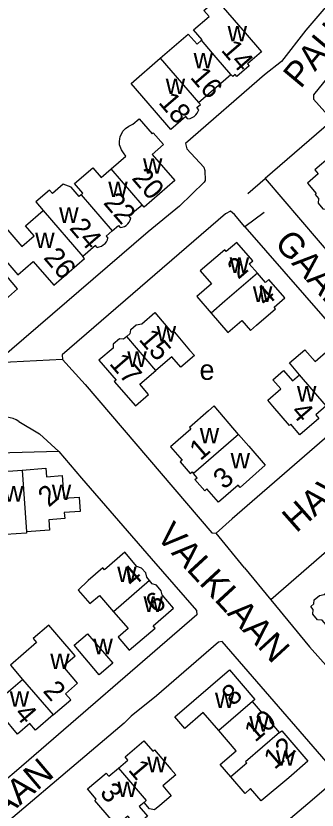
# Model space of a CAD drawing. Extents: x 161775 to 163181, y 382878 to 383925.
# Drawn here: x 162431.4 to 162491.2, y 383405.1 to 383562.8 of the extents above; entities that cross this region are included whole.
import ezdxf

# ---------------------------------------------------------------- set-up
doc = ezdxf.new("R2010")
doc.units = 0
for name, color, linetype in [('BLT_Basislijn', 7, 'Continuous'), ('BLT_Bebouwing', 7, 'Continuous'), ('BLT_Centroide', 7, 'Continuous'), ('BLT_Huisnummer', 7, 'Continuous'), ('BLT_Huisnummer_ tussenligend', 7, 'Continuous'), ('BLT_Onderverdeling_panden', 7, 'Continuous'), ('BLT_Straatnaam', 7, 'Continuous'), ('BLT_Vlakafsluiter', 7, 'Continuous')]:
    doc.layers.add(name, color=color, linetype=linetype)

msp = doc.modelspace()

# ---------------------------------------------------------------- linework, layer by layer
at = {"layer": 'BLT_Basislijn'}
for p, q in [((162494.16, 383566.07), (162488.99, 383560.01)), ((162488.99, 383560.01), (162484.14, 383553.77)), ((162484.14, 383553.77), (162480.77, 383551.13)), ((162480.77, 383551.13), (162465.1, 383537.47)), ((162465.1, 383537.47), (162465.36, 383536.42)), ((162465.36, 383536.42), (162468.7, 383532.76)), ((162468.7, 383532.76), (162468.9, 383532.11)), ((162468.9, 383532.11), (162468.97, 383530.15)), ((162468.81, 383529.83), (162463.92, 383525.06)), ((162468.97, 383530.15), (162468.81, 383529.83)), ((162477.45, 383527.57), (162480.94, 383530.56)), ((162480.94, 383530.56), (162508.06, 383498.69)), ((162463.92, 383525.06), (162457.69, 383519.94)), ((162480.7, 383523.79), (162476.85, 383520.93)), ((162457.69, 383519.94), (162427.38, 383493.93)), ((162431.97, 383482.31), (162436.06, 383479.86)), ((162439.94, 383476.36), (162436.06, 383479.86)), ((162439.94, 383476.36), (162422.42, 383475.81)), ((162476.82, 383453.25), (162482.05, 383446.88))]:
    msp.add_line(p, q, dxfattribs=at)
for points in [[(162512.31, 383574.02), (162490.5, 383547.14), (162490.5, 383546.29), (162493.91, 383542.53), (162494, 383541.83), (162480.94, 383530.56)], [(162476.85, 383520.93), (162474.81, 383523.41), (162474.01, 383524.06), (162473.06, 383523.5), (162440.59, 383495.52), (162440.69, 383494.57)], [(162476.85, 383520.93), (162504.19, 383489.63), (162504.09, 383488.84), (162502.12, 383486.99), (162474.34, 383462.96)], [(162440.69, 383494.57), (162445.15, 383489.6), (162470.29, 383460.19), (162471.18, 383460.09), (162474.34, 383462.96)], [(162431.97, 383482.31), (162431.43, 383482.62), (162430.86, 383482.87), (162430.26, 383483.03), (162429.65, 383483.12), (162429.02, 383483.13), (162428.41, 383483.06), (162427.8, 383482.91), (162427.22, 383482.68), (162426.68, 383482.39), (162426.18, 383482.02), (162426.04, 383481.9)], [(162522.29, 383482.35), (162497.13, 383460), (162482.05, 383446.88)], [(162458.26, 383455.1), (162467.27, 383444.75), (162467.36, 383443.86), (162431.49, 383412.9), (162418.33, 383401.81), (162417.78, 383401.1), (162408.01, 383392.9), (162400.04, 383385.87), (162360.11, 383352.24), (162353.15, 383345.86), (162352.04, 383345.68), (162316.39, 383381.73), (162316.3, 383384.27), (162343.54, 383407.84), (162344.4, 383408.4), (162353.54, 383416.23), (162354.02, 383416.86), (162411.46, 383465.98), (162414.05, 383468.24), (162414.93, 383469.26), (162422.42, 383475.81)], [(162439.94, 383476.36), (162444.4, 383471.01), (162458.26, 383455.1)], [(162482.05, 383446.88), (162489.74, 383437.51), (162496.82, 383429.59), (162501.69, 383423.6), (162515.26, 383407.9)], [(162495.64, 383411.76), (162472.36, 383438.61), (162471.64, 383438.47), (162459.3, 383427.81), (162454.29, 383423.76), (162452.92, 383422.41), (162420.3, 383394.84), (162416.34, 383390.96), (162412.36, 383387.52), (162403.8, 383380.46), (162382.22, 383361.95), (162376.07, 383356.94), (162357.64, 383341.11), (162357.5, 383340.43), (162364.56, 383332.99), (162388.13, 383309.03), (162393.36, 383303.95)]]:
    msp.add_lwpolyline(points, dxfattribs=at)
at = {"layer": 'BLT_Bebouwing'}
for p, q in [((162467.65, 383545.66), (162474.11, 383551.22)), ((162467.31, 383507.12), (162470.16, 383503.82)), ((162472.91, 383506.18), (162470.16, 383503.82))]:
    msp.add_line(p, q, dxfattribs=at)
for points in [[(162466.69, 383560.04), (162469.79, 383562.7), (162468.72, 383563.93), (162471.24, 383566.11), (162476.95, 383559.49), (162480.21, 383555.7), (162477.43, 383553.3), (162477.74, 383552.93), (162475.28, 383550.82), (162474.95, 383551.2), (162474.47, 383550.79), (162474.11, 383551.22)], [(162460.09, 383554.43), (162465.65, 383559.22)], [(162465.65, 383559.22), (162467.41, 383557.24), (162468.27, 383557.99)], [(162468.27, 383557.99), (162468.38, 383558.08), (162466.69, 383560.04)], [(162465.57, 383542.39), (162465.18, 383542.83), (162462.17, 383540.24), (162458.91, 383544.03), (162454.27, 383549.42), (162460.09, 383554.43)], [(162467.72, 383544.2), (162467.36, 383544.62), (162468.04, 383545.21), (162467.65, 383545.66)], [(162465.57, 383542.39), (162466, 383542.47), (162466.42, 383542.62), (162466.8, 383542.85), (162467.13, 383543.15), (162467.4, 383543.49), (162467.61, 383543.88), (162467.72, 383544.2)], [(162450.34, 383532.44), (162453.27, 383534.96), (162452.78, 383535.62), (162452.41, 383536.2), (162452.09, 383536.92), (162452.01, 383537.23), (162452.01, 383537.95), (162452.04, 383538.35), (162452.14, 383538.87), (162452.35, 383539.35), (162452.67, 383539.91), (162453.2, 383540.49), (162453.86, 383540.91), (162454.64, 383541.3), (162455.89, 383542.38), (162458.44, 383539.41), (162458.69, 383539.63), (162460.73, 383537.26), (162458.47, 383535.31), (162462.95, 383530.11), (162456.85, 383524.87), (162456.45, 383525.34)], [(162502.03, 383531.22), (162500, 383533.57), (162499.21, 383534.49), (162500, 383535.17), (162500.13, 383535.08), (162501.95, 383536.64), (162500, 383538.98), (162499.39, 383539.69), (162496.27, 383537.01), (162496.96, 383536.21), (162494.57, 383534.15), (162493.92, 383534.92), (162490.79, 383532.23), (162491.47, 383531.44), (162489.3, 383529.58), (162491.05, 383527.55), (162490.82, 383527.36), (162491.5, 383526.57), (162491.42, 383525.61), (162492.37, 383524.5), (162493.32, 383524.43), (162493.69, 383524.01)], [(162444.38, 383527.29), (162444.72, 383527.6), (162443.05, 383529.52), (162446.67, 383532.63), (162448.33, 383530.71), (162450.34, 383532.44)], [(162444.38, 383527.29), (162443.98, 383526.94), (162442.37, 383528.82), (162440.81, 383529.41), (162438.64, 383527.55), (162438.06, 383528.23), (162435.35, 383525.9), (162436.84, 383524.17)], [(162454.24, 383522.66), (162453.86, 383523.11), (162456.45, 383525.34)], [(162420.44, 383519.57), (162422.9, 383521.69), (162425.36, 383518.84), (162428.62, 383521.65), (162432.56, 383517.06), (162435.02, 383519.17), (162433.32, 383521.15), (162436.84, 383524.17)], [(162452.1, 383520.79), (162452.53, 383520.86), (162452.94, 383521.01), (162453.31, 383521.23), (162453.64, 383521.52), (162453.91, 383521.86), (162454.11, 383522.24), (162454.24, 383522.66), (162454.24, 383522.66)], [(162450.51, 383520.12), (162449.34, 383519.1), (162449.68, 383518.7)], [(162450.51, 383520.12), (162451.75, 383521.2), (162452.1, 383520.79)], [(162420.44, 383519.57), (162423.28, 383516.27), (162425.74, 383518.39), (162431.77, 383511.38), (162434.86, 383514.04), (162438.91, 383509.34), (162445.06, 383514.63), (162444.71, 383515.04)], [(162447.53, 383516.86), (162447.97, 383516.95), (162448.38, 383517.11), (162448.76, 383517.34), (162449.1, 383517.64), (162449.37, 383517.99), (162449.58, 383518.39), (162449.68, 383518.7)], [(162447.53, 383516.86), (162447.23, 383517.21), (162444.71, 383515.04)], [(162479.36, 383511.73), (162477.76, 383513.58), (162478.45, 383514.18), (162475.28, 383517.86), (162473.16, 383516.04), (162472.87, 383516.38), (162468.02, 383512.2), (162470.23, 383509.63), (162467.31, 383507.12)], [(162428.52, 383512.42), (162425.65, 383515.81), (162419.65, 383510.72), (162415.83, 383507.49), (162418.96, 383503.8), (162419.93, 383504.63), (162422.9, 383501.13), (162426.29, 383504), (162426.68, 383503.55), (162429.68, 383506.1), (162429.31, 383506.54), (162431.75, 383508.61), (162428.52, 383512.42)], [(162476.29, 383502.32), (162477.98, 383500.35), (162479.21, 383501.41), (162483, 383504.67), (162482.72, 383505), (162484.83, 383506.82), (162481.67, 383510.5), (162480.95, 383509.88), (162479.36, 383511.73)], [(162453.41, 383499.14), (162454.1, 383499.73), (162454.14, 383500), (162454.21, 383500.53), (162455.32, 383501.48), (162456.42, 383501.69), (162459, 383503.9), (162462.34, 383500.01), (162462.64, 383500.27), (162462.88, 383500), (162465.91, 383496.48), (162466.85, 383495.4), (162464.14, 383493.07), (162462.36, 383495.15), (162459.18, 383492.41)], [(162470.16, 383503.82), (162473.47, 383499.97), (162476.29, 383502.32)], [(162453.41, 383499.14), (162452.8, 383498.61), (162451.99, 383498.68), (162450.75, 383497.61), (162450.69, 383496.87), (162447.88, 383494.45), (162451.29, 383490.48), (162450.95, 383490.2), (162455.19, 383485.4), (162457.77, 383487.62), (162456, 383489.68), (162459.18, 383492.41)], [(162487.74, 383491.57), (162485.72, 383493.93), (162488.78, 383496.54), (162490.83, 383494.22)], [(162490.83, 383494.22), (162493.44, 383496.46), (162495.76, 383493.77), (162497.27, 383495.06), (162499.99, 383491.89), (162498.1, 383490.26), (162498.98, 383489.23), (162495.28, 383486.04), (162494.66, 383486.76), (162493.05, 383485.38)], [(162493.05, 383485.38), (162490.96, 383483.58), (162491.57, 383482.86), (162487.83, 383479.65), (162486, 383481.77), (162485.72, 383481.52), (162482.46, 383485.32), (162481.42, 383486.53), (162484.03, 383488.76), (162482.46, 383490.59), (162484.56, 383492.38)], [(162484.56, 383492.38), (162486.35, 383490.38), (162487.74, 383491.57)], [(162475.65, 383479.7), (162470.8, 383485.38), (162469.64, 383484.38), (162465.86, 383481.12), (162466.17, 383480.75), (162462.11, 383477.25), (162464.4, 383474.6), (162464, 383474.26), (162466, 383471.94), (162466.39, 383472.28), (162466.69, 383471.93)], [(162475.65, 383479.7), (162477.64, 383477.39), (162480.9, 383473.6), (162475.94, 383469.2), (162475.58, 383469.62), (162471.65, 383466.24), (162469.35, 383468.9), (162468.91, 383468.52), (162466.97, 383470.77), (162467.38, 383471.13), (162466.69, 383471.93)], [(162433.51, 383460.4), (162433.51, 383460.13), (162425.23, 383459.57), (162424.98, 383463.1), (162422.25, 383462.91), (162422.04, 383465.74), (162425.02, 383465.96), (162424.88, 383470.43), (162428.02, 383470.66), (162427.91, 383472.3), (162432.62, 383472.64)], [(162432.62, 383472.64), (162437.33, 383472.99), (162437.46, 383471.3), (162440.57, 383471.53), (162440.9, 383467.04), (162443.97, 383467.26), (162444.18, 383464.42), (162441.01, 383464.21), (162441.09, 383462.99), (162437.96, 383462.77), (162438.1, 383460.72), (162433.51, 383460.4)], [(162457.93, 383450.71), (162457.38, 383451.35), (162457.21, 383452.21), (162456.36, 383453.19), (162455.42, 383453.52), (162453.01, 383456.31), (162448.98, 383452.82), (162448.65, 383453.2), (162445.74, 383450.68), (162443.75, 383448.81), (162446.09, 383446.11), (162447.99, 383447.75), (162450.78, 383444.52)], [(162450.78, 383444.52), (162453.68, 383441.16), (162451.71, 383439.46), (162453.93, 383436.88), (162459.09, 383441.24), (162458.68, 383441.71), (162462.73, 383445.22), (162460.43, 383447.88), (162460.28, 383448.66), (162459.3, 383449.79), (162458.48, 383450.07), (162457.93, 383450.71)], [(162501.05, 383437.96), (162499.99, 383439.18), (162498.32, 383441.16), (162495.66, 383438.92), (162495.23, 383439.42), (162494.24, 383439.51), (162493.31, 383440.61), (162493.38, 383441.5), (162492.26, 383442.82), (162491.34, 383442.9), (162490.37, 383444.04), (162490.45, 383444.97), (162489.96, 383445.55), (162490.61, 383446.1), (162490.67, 383446.86), (162491.72, 383447.75), (162492.63, 383447.91), (162494.85, 383449.79)], [(162438.81, 383424.03), (162442.28, 383426.99), (162441.23, 383428.23), (162443.66, 383430.3), (162440.76, 383433.7), (162443.16, 383435.75), (162439.91, 383439.55), (162437.93, 383441.87), (162434.82, 383439.21), (162435.52, 383438.39), (162430.3, 383433.92), (162432.73, 383431.07)], [(162450.65, 383434.28), (162447.97, 383432), (162442.96, 383437.87), (162445.63, 383440.15), (162450.65, 383434.28)], [(162471.68, 383420.91), (162468.59, 383424.5), (162464.95, 383421.35), (162462.98, 383423.63), (162473.84, 383432.97), (162478.88, 383427.1), (162478.41, 383426.7)], [(162438.81, 383424.03), (162435.27, 383421.01), (162434.17, 383422.29), (162431.75, 383420.22), (162428.85, 383423.62), (162426.44, 383421.57), (162423.2, 383425.38), (162421.22, 383427.7), (162424.39, 383430.4), (162427.58, 383426.67), (162432.73, 383431.07)], [(162483.79, 383420.52), (162481.96, 383422.65), (162481.78, 383423.64), (162481.2, 383424.31), (162480.41, 383424.37), (162478.41, 383426.7)], [(162474.08, 383411.71), (162471.98, 383414.14), (162475.16, 383416.89), (162471.68, 383420.91)], [(162483.79, 383420.52), (162484.21, 383420.88), (162489.42, 383414.81), (162485.64, 383411.54), (162480.14, 383406.93), (162478.02, 383409.38), (162476.91, 383408.43), (162474.08, 383411.71)], [(162451.77, 383413.44), (162453.66, 383415.05), (162453.1, 383415.71), (162456.82, 383418.88), (162458.61, 383416.79), (162458.96, 383417.08), (162462.2, 383413.27), (162463.18, 383412.12), (162460.58, 383409.91), (162462.23, 383407.97), (162459.98, 383406.05), (162458.96, 383405.17), (162457.94, 383405.38), (162456.87, 383406.64)], [(162456.87, 383406.64), (162455.89, 383405.81), (162457.53, 383403.89), (162455.27, 383401.96), (162453.64, 383403.88), (162451.4, 383401.97), (162450.32, 383403.24), (162447.08, 383407.04), (162447.37, 383407.28), (162445.63, 383409.33), (162449.33, 383412.48), (162449.89, 383411.83), (162451.77, 383413.44)], [(162493.01, 383409.47), (162489.4, 383406.37), (162474.31, 383393.57)]]:
    msp.add_lwpolyline(points, dxfattribs=at)
at = {"layer": 'BLT_Onderverdeling_panden'}
for p, q in [((162460.09, 383554.43), (162467.65, 383545.66)), ((162456.45, 383525.34), (162450.34, 383532.44)), ((162444.38, 383527.29), (162450.51, 383520.12)), ((162436.84, 383524.17), (162444.71, 383515.04)), ((162479.36, 383511.73), (162472.91, 383506.18)), ((162459.18, 383492.41), (162453.41, 383499.14)), ((162493.05, 383485.38), (162487.74, 383491.57)), ((162475.65, 383479.7), (162466.69, 383471.93)), ((162432.62, 383472.64), (162433.51, 383460.4)), ((162457.93, 383450.71), (162450.78, 383444.52)), ((162432.73, 383431.07), (162438.81, 383424.03)), ((162478.41, 383426.7), (162471.68, 383420.91))]:
    msp.add_line(p, q, dxfattribs=at)
for points in [[(162474.11, 383551.22), (162471.21, 383554.58), (162468.27, 383557.99)], [(162483.79, 383420.52), (162477.03, 383414.72), (162477.26, 383414.46), (162474.08, 383411.71)], [(162451.77, 383413.44), (162457.27, 383406.99), (162456.87, 383406.64)]]:
    msp.add_lwpolyline(points, dxfattribs=at)
at = {"layer": 'BLT_Vlakafsluiter'}
for p, q in [((162440.69, 383494.57), (162427.38, 383493.93)), ((162476.82, 383453.25), (162471.18, 383460.09))]:
    msp.add_line(p, q, dxfattribs=at)

# ---------------------------------------------------------------- texts
at = {"layer": 'BLT_Centroide'}
for s, p in [('w', (162473.45, 383557.75)), ('w', (162466.69, 383552.42)), ('w', (162461.16, 383547.31)), ('w', (162456.64, 383531.5)), ('w', (162449.75, 383526.84)), ('w', (162439.99, 383521.72)), ('w', (162435.23, 383516.72)), ('w', (162473.86, 383511.78)), ('w', (162478.48, 383506.03)), ('w', (162459.36, 383498.16)), ('w', (162453.53, 383493.14)), ('e', (162467.88, 383490.55)), ('w', (162487.23, 383486.25)), ('w', (162467.92, 383477.95)), ('w', (162474.04, 383472.97)), ('w', (162429.04, 383466.38)), ('w', (162438.53, 383466.69)), ('w', (162451.52, 383450.41)), ('w', (162456.75, 383444.48)), ('w', (162446.8, 383436.08)), ('w', (162438.22, 383433.12)), ('w', (162430.18, 383425.66)), ('w', (162470.94, 383425.38)), ('w', (162477.75, 383420.72)), ('w', (162457.47, 383412.64)), ('w', (162483.05, 383413.91)), ('w', (162451.58, 383407.7))]:
    msp.add_text(s, height=4, dxfattribs=at).set_placement(p)
at = {"layer": 'BLT_Huisnummer'}
for s, rotation, p in [('14', 310.7418, (162472.01, 383555.97)), ('18', 310.7419, (162459.57, 383545.57)), ('20', 310.712, (162454.26, 383530.52)), ('26', 310.7142, (162436.74, 383514.74)), ('2', 40.7379, (162475.58, 383510.38)), ('4', 40.7256, (162481.04, 383504.93)), ('15', 310.6616, (162455.66, 383498.53)), ('17', 310.669, (162449.8, 383493.73)), ('4', 310.6696, (162485.86, 383484.1)), ('1', 40.8369, (162468.04, 383474.37)), ('3', 40.8302, (162472.75, 383468.65)), ('2', 40.8802, (162437.94, 383465.14)), ('4', 40.8622, (162454.57, 383449.19)), ('6', 40.8821, (162459.29, 383443.93)), ('2', 310.4877, (162436.62, 383428.72)), ('8', 40.6853, (162474.44, 383425.64)), ('4', 310.472, (162430.93, 383424.16)), ('10', 40.6853, (162478.92, 383418.47)), ('12', 40.8226, (162482.78, 383413.04)), ('1', 310.4137, (162453.56, 383413.05)), ('3', 310.4012, (162447.91, 383408.48))]:
    msp.add_text(s, height=4, rotation=rotation, dxfattribs=at).set_placement(p)
at = {"layer": 'BLT_Huisnummer_ tussenligend'}
for s, rotation, p in [('16', 310.7418, (162465.87, 383550.58)), ('22', 310.712, (162448.63, 383525.64)), ('24', 310.7142, (162441.87, 383520.63))]:
    msp.add_text(s, height=4, rotation=rotation, dxfattribs=at).set_placement(p)
at = {"layer": 'BLT_Straatnaam'}
for s, height, rotation, p in [('PAUWLAAN', 5, 50.1275, (162487.94, 383548.23)), ('GAAILAAN', 5, 311.4755, (162482.57, 383517.57)), ('HAVIKLAAN', 5, 41.42, (162487.09, 383460.03)), ('VALKLAAN', 5, 312.7045, (162459.07, 383459.39)), ('SPERWERLAAN', 4.9999, 40.3065, (162400.18, 383378.81))]:
    msp.add_text(s, height=height, rotation=rotation, dxfattribs=at).set_placement(p)

doc.saveas('drawing.dxf')
